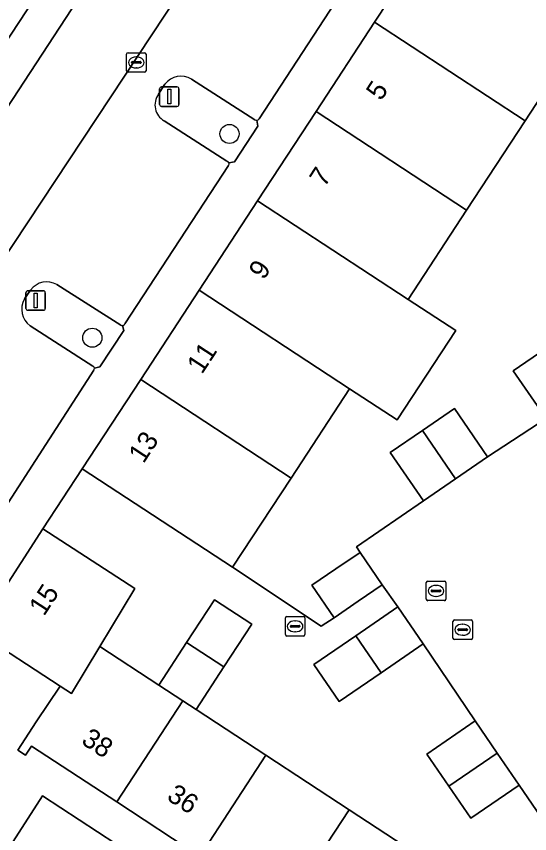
# Model space of a CAD drawing. Extents: x 159279 to 160377, y 384531 to 385888.
# Drawn here: x 159772.31 to 159798.6, y 385185.07 to 385226.93 of the extents above; entities that cross this region are included whole.
import ezdxf

# ---------------------------------------------------------------- set-up
doc = ezdxf.new("R2010")
doc.units = 0
for name, color, linetype in [('IMGEO_Boom', 7, 'Continuous'), ('IMGEO_Erf', 7, 'Continuous'), ('IMGEO_Groenvoorziening', 7, 'Continuous'), ('IMGEO_Kolk', 7, 'Continuous'), ('IMGEO_Lichtmast', 7, 'Continuous'), ('IMGEO_Pand', 7, 'Continuous'), ('IMGEO_Pand_nummerreeks', 7, 'Continuous'), ('IMGEO_Parkeervlak_open', 7, 'Continuous'), ('IMGEO_Rijbaan_lokaal_open', 7, 'Continuous'), ('IMGEO_Voetpad_open', 7, 'Continuous')]:
    doc.layers.add(name, color=color, linetype=linetype)

msp = doc.modelspace()

# ---------------------------------------------------------------- linework, layer by layer
at = {"layer": 'IMGEO_Boom'}
for centre in [(159783.226, 385220.912), (159776.198, 385210.471)]:
    msp.add_circle(centre, 0.489, dxfattribs=at)
at = {"layer": 'IMGEO_Erf'}
for points in [[(159801.36, 385226.156), (159798.364, 385221.582), (159795.368, 385217.008), (159792.372, 385212.434), (159794.81, 385210.837), (159791.814, 385206.263), (159789.376, 385207.86), (159786.38, 385203.286), (159783.384, 385198.712), (159787.911, 385195.693), (159788.582, 385196.132), (159787.434, 385197.799), (159788.671, 385198.634), (159789.921, 385199.477), (159789.73, 385199.761), (159793.154, 385202.111), (159791.457, 385204.585), (159793.104, 385205.714), (159794.75, 385206.843), (159796.447, 385204.369), (159799.451, 385206.328), (159797.757, 385208.781), (159799.419, 385209.923)], [(159800.24, 385184.361), (159798.053, 385187.554), (159795.578, 385185.859), (159794.453, 385187.502), (159793.327, 385189.145), (159795.802, 385190.84), (159793.147, 385194.794), (159790.993, 385193.31), (159788.848, 385191.833), (159787.537, 385193.73), (159789.691, 385195.208), (159791.844, 385196.686), (159791.039, 385197.82), (159789.811, 385196.976), (159788.582, 385196.132), (159787.911, 385195.693), (159783.384, 385198.712), (159775.679, 385203.758), (159773.671, 385200.678), (159778.368, 385197.628), (159776.579, 385194.655), (159779.607, 385192.673), (159781.03, 385194.856), (159782.455, 385197.041), (159784.368, 385195.793), (159782.942, 385193.608), (159781.516, 385191.423), (159785.092, 385189.082), (159789.348, 385186.296), (159793.605, 385183.51)]]:
    msp.add_lwpolyline(points, dxfattribs=at)
at = {"layer": 'IMGEO_Groenvoorziening'}
for points in [[(159784.523, 385221.63), (159781.276, 385223.718)], [(159779.917, 385223.454), (159779.583, 385222.94)], [(159783.188, 385219.438), (159783.475, 385219.485), (159784.676, 385221.306), (159784.627, 385221.612)], [(159779.876, 385221.581), (159783.096, 385219.521)], [(159773.038, 385212.909), (159772.73, 385212.458)], [(159777.654, 385211.121), (159774.388, 385213.191)], [(159773.013, 385211.085), (159776.225, 385209.015)], [(159776.302, 385208.907), (159776.581, 385208.981), (159777.81, 385210.842)], [(159777.81, 385210.842), (159777.752, 385211.104)]]:
    msp.add_lwpolyline(points, dxfattribs=at)
for centre, radius, start, end in [((159780.739, 385222.851), 1.02, 58.2397, 143.7471), ((159780.343, 385222.393), 0.937, 144.2561, 240.0773), ((159784.605, 385221.792), 0.182, 243.3102, 277.0512), ((159783.048, 385219.375), 0.153, 24.0962, 71.7919), ((159773.867, 385212.311), 1.023, 59.397, 144.2006), ((159773.61, 385211.924), 1.03, 148.7405, 234.5527), ((159777.727, 385211.253), 0.151, 240.9408, 279.3769), ((159776.189, 385208.908), 0.113, 359.4922, 71.4827)]:
    msp.add_arc(centre, radius, start, end, dxfattribs=at)
at = {"layer": 'IMGEO_Kolk'}
for p, q in [((159777.951, 385224.147), (159777.951, 385224.999)), ((159778.026, 385225.073), (159778.878, 385225.073)), ((159778.952, 385224.999), (159778.952, 385224.147)), ((159778.21, 385224.567), (159778.21, 385224.579)), ((159778.253, 385224.616), (159778.651, 385224.616)), ((159778.439, 385224.853), (159778.464, 385224.853)), ((159778.694, 385224.579), (159778.694, 385224.567)), ((159778.648, 385224.53), (159778.25, 385224.53)), ((159778.462, 385224.293), (159778.437, 385224.293)), ((159778.878, 385224.073), (159778.026, 385224.073)), ((159793.302, 385197.077), (159793.302, 385197.929)), ((159793.377, 385198.003), (159794.229, 385198.003)), ((159793.79, 385197.783), (159793.815, 385197.783)), ((159794.303, 385197.929), (159794.303, 385197.077)), ((159793.561, 385197.497), (159793.561, 385197.509)), ((159793.999, 385197.46), (159793.601, 385197.46)), ((159793.604, 385197.546), (159794.002, 385197.546)), ((159794.045, 385197.509), (159794.045, 385197.497)), ((159794.229, 385197.003), (159793.377, 385197.003)), ((159793.813, 385197.223), (159793.788, 385197.223)), ((159786.086, 385195.263), (159786.086, 385196.115)), ((159786.161, 385196.189), (159787.013, 385196.189)), ((159787.087, 385196.115), (159787.087, 385195.263)), ((159786.345, 385195.683), (159786.345, 385195.695)), ((159786.388, 385195.732), (159786.786, 385195.732)), ((159786.574, 385195.969), (159786.599, 385195.969)), ((159786.829, 385195.695), (159786.829, 385195.683)), ((159794.667, 385195.088), (159794.667, 385195.94)), ((159794.742, 385196.014), (159795.594, 385196.014)), ((159795.155, 385195.794), (159795.18, 385195.794)), ((159795.668, 385195.94), (159795.668, 385195.088)), ((159786.783, 385195.646), (159786.385, 385195.646)), ((159786.597, 385195.409), (159786.572, 385195.409)), ((159794.926, 385195.508), (159794.926, 385195.52)), ((159795.364, 385195.471), (159794.966, 385195.471)), ((159794.969, 385195.557), (159795.367, 385195.557)), ((159795.41, 385195.52), (159795.41, 385195.508)), ((159787.013, 385195.189), (159786.161, 385195.189)), ((159795.594, 385195.014), (159794.742, 385195.014)), ((159795.178, 385195.234), (159795.153, 385195.234))]:
    msp.add_line(p, q, dxfattribs=at)
for points in [[(159777.951, 385224.147), (159777.951, 385224.999)], [(159778.026, 385225.073), (159778.878, 385225.073)], [(159778.952, 385224.999), (159778.952, 385224.147)], [(159778.878, 385224.073), (159778.026, 385224.073)], [(159793.302, 385197.077), (159793.302, 385197.929)], [(159793.377, 385198.003), (159794.229, 385198.003)], [(159794.303, 385197.929), (159794.303, 385197.077)], [(159794.229, 385197.003), (159793.377, 385197.003)], [(159786.086, 385195.263), (159786.086, 385196.115)], [(159786.161, 385196.189), (159787.013, 385196.189)], [(159787.087, 385196.115), (159787.087, 385195.263)], [(159794.667, 385195.088), (159794.667, 385195.94)], [(159794.742, 385196.014), (159795.594, 385196.014)], [(159795.668, 385195.94), (159795.668, 385195.088)], [(159787.013, 385195.189), (159786.161, 385195.189)], [(159795.594, 385195.014), (159794.742, 385195.014)]]:
    msp.add_lwpolyline(points, dxfattribs=at)
for centre, radius, start, end in [((159778.028, 385224.997), 0.0765, 91.552, 178.448), ((159778.028, 385224.997), 0.0765, 91.552, 178.448), ((159778.876, 385224.997), 0.0765, 1.552, 88.448), ((159778.876, 385224.997), 0.0765, 1.552, 88.448), ((159778.25, 385224.576), 0.0403, 85.8775, 175.7526), ((159778.247, 385224.566), 0.0366, 178.938, 274.7102), ((159778.651, 385224.573), 0.043, 264.8664, 352.4533), ((159778.655, 385224.578), 0.0386, 1.7309, 96.639), ((159778.028, 385224.149), 0.0765, 181.552, 268.448), ((159778.028, 385224.149), 0.0765, 181.552, 268.448), ((159778.876, 385224.149), 0.0765, 271.552, 358.448), ((159778.876, 385224.149), 0.0765, 271.552, 358.448), ((159793.379, 385197.927), 0.0765, 91.552, 178.448), ((159793.379, 385197.927), 0.0765, 91.552, 178.448), ((159794.227, 385197.927), 0.0765, 1.552, 88.448), ((159794.227, 385197.927), 0.0765, 1.552, 88.448), ((159793.601, 385197.506), 0.0403, 85.8775, 175.7526), ((159793.598, 385197.496), 0.0366, 178.938, 274.7102), ((159794.002, 385197.503), 0.043, 264.8664, 352.4533), ((159794.006, 385197.508), 0.0386, 1.7309, 96.639), ((159793.379, 385197.079), 0.0765, 181.552, 268.448), ((159793.379, 385197.079), 0.0765, 181.552, 268.448), ((159794.227, 385197.079), 0.0765, 271.552, 358.448), ((159794.227, 385197.079), 0.0765, 271.552, 358.448), ((159786.163, 385196.113), 0.0765, 91.552, 178.448), ((159786.163, 385196.113), 0.0765, 91.552, 178.448), ((159787.011, 385196.113), 0.0765, 1.552, 88.448), ((159787.011, 385196.113), 0.0765, 1.552, 88.448), ((159786.385, 385195.692), 0.0403, 85.8775, 175.7526), ((159786.382, 385195.682), 0.0366, 178.938, 274.7102), ((159786.786, 385195.689), 0.043, 264.8664, 352.4533), ((159786.79, 385195.694), 0.0386, 1.7309, 96.639), ((159794.744, 385195.938), 0.0765, 91.552, 178.448), ((159794.744, 385195.938), 0.0765, 91.552, 178.448), ((159795.592, 385195.938), 0.0765, 1.552, 88.448), ((159795.592, 385195.938), 0.0765, 1.552, 88.448), ((159786.163, 385195.265), 0.0765, 181.552, 268.448), ((159786.163, 385195.265), 0.0765, 181.552, 268.448), ((159787.011, 385195.265), 0.0765, 271.552, 358.448), ((159787.011, 385195.265), 0.0765, 271.552, 358.448), ((159794.966, 385195.517), 0.0403, 85.8775, 175.7526), ((159794.963, 385195.507), 0.0366, 178.938, 274.7102), ((159795.367, 385195.514), 0.043, 264.8664, 352.4533), ((159795.371, 385195.519), 0.0386, 1.7309, 96.639), ((159794.744, 385195.09), 0.0765, 181.552, 268.448), ((159794.744, 385195.09), 0.0765, 181.552, 268.448), ((159795.592, 385195.09), 0.0765, 271.552, 358.448), ((159795.592, 385195.09), 0.0765, 271.552, 358.448)]:
    msp.add_arc(centre, radius, start, end, dxfattribs=at)
for centre, major_axis, ratio, start_param, end_param in [((159778.438, 385224.573), (-0.387, 0.002), 0.722429, 4.712389, 7.853982), ((159778.463, 385224.573), (-0.39, 0.002), 0.717154, 1.570796, 4.712389), ((159793.789, 385197.503), (-0.387, 0.002), 0.722429, 4.712389, 7.853982), ((159793.814, 385197.503), (-0.39, 0.002), 0.717154, 1.570796, 4.712389), ((159786.573, 385195.689), (-0.387, 0.002), 0.722429, 4.712389, 7.853982), ((159786.598, 385195.689), (-0.39, 0.002), 0.717154, 1.570796, 4.712389), ((159795.154, 385195.514), (-0.387, 0.002), 0.722429, 4.712389, 7.853982), ((159795.179, 385195.514), (-0.39, 0.002), 0.717154, 1.570796, 4.712389)]:
    msp.add_ellipse(centre, major_axis=major_axis, ratio=ratio, start_param=start_param, end_param=end_param, dxfattribs=at)
at = {"layer": 'IMGEO_Lichtmast'}
for p, q in [((159779.744, 385223.323), (159780.534, 385223.323)), ((159780.534, 385223.323), (159779.744, 385223.323)), ((159779.644, 385222.423), (159779.644, 385223.223)), ((159779.644, 385223.223), (159779.644, 385222.423)), ((159780.634, 385223.223), (159780.634, 385222.423)), ((159780.634, 385222.423), (159780.634, 385223.223)), ((159780.534, 385222.323), (159779.744, 385222.323)), ((159779.744, 385222.323), (159780.534, 385222.323)), ((159772.901, 385212.877), (159773.691, 385212.877)), ((159773.691, 385212.877), (159772.901, 385212.877)), ((159772.801, 385211.977), (159772.801, 385212.777)), ((159772.801, 385212.777), (159772.801, 385211.977)), ((159773.791, 385212.777), (159773.791, 385211.977)), ((159773.791, 385211.977), (159773.791, 385212.777)), ((159773.691, 385211.877), (159772.901, 385211.877)), ((159772.901, 385211.877), (159773.691, 385211.877))]:
    msp.add_line(p, q, dxfattribs=at)
for points in [[(159780.064, 385223.198), (159780.214, 385223.198), (159780.214, 385222.448), (159780.064, 385222.448), (159780.064, 385223.198)], [(159773.221, 385212.752), (159773.371, 385212.752), (159773.371, 385212.002), (159773.221, 385212.002), (159773.221, 385212.752)]]:
    msp.add_lwpolyline(points, dxfattribs=at)
for centre, start, end in [((159779.744, 385223.223), 90, 180), ((159779.744, 385223.223), 90, 180), ((159780.534, 385223.223), 0, 90), ((159780.534, 385223.223), 360, 90), ((159779.744, 385222.423), 180, 270), ((159779.744, 385222.423), 180, 270), ((159780.534, 385222.423), 270, 0), ((159780.534, 385222.423), 270, 0), ((159772.901, 385212.777), 90, 180), ((159772.901, 385212.777), 90, 180), ((159773.691, 385212.777), 0, 90), ((159773.691, 385212.777), 360, 90), ((159772.901, 385211.977), 180, 270), ((159772.901, 385211.977), 180, 270), ((159773.691, 385211.977), 270, 0), ((159773.691, 385211.977), 270, 0)]:
    msp.add_arc(centre, 0.1, start, end, dxfattribs=at)
at = {"layer": 'IMGEO_Pand'}
for points in [[(159793.655, 385231.203), (159790.659, 385226.629), (159798.364, 385221.582), (159801.36, 385226.156)], [(159790.659, 385226.629), (159787.663, 385222.055), (159795.368, 385217.008), (159798.364, 385221.582)], [(159787.663, 385222.055), (159786.167, 385219.77), (159784.667, 385217.481), (159792.372, 385212.434), (159795.368, 385217.008)], [(159784.667, 385217.481), (159781.671, 385212.907), (159789.376, 385207.86), (159791.814, 385206.263), (159794.81, 385210.837), (159792.372, 385212.434)], [(159781.671, 385212.907), (159778.675, 385208.333), (159786.38, 385203.286), (159789.376, 385207.86)], [(159799.419, 385209.923), (159797.757, 385208.781), (159799.451, 385206.328), (159801.102, 385207.453)], [(159786.38, 385203.286), (159778.675, 385208.333), (159775.679, 385203.758), (159783.384, 385198.712)], [(159793.104, 385205.714), (159794.801, 385203.24), (159796.447, 385204.369), (159794.75, 385206.843)], [(159793.104, 385205.714), (159791.457, 385204.585), (159793.154, 385202.111), (159794.801, 385203.24)], [(159778.368, 385197.628), (159773.671, 385200.678), (159770.309, 385195.501), (159770.253, 385195.415), (159774.547, 385192.623), (159775.129, 385192.245), (159776.579, 385194.655)], [(159789.921, 385199.477), (159788.671, 385198.634), (159787.434, 385197.799), (159788.582, 385196.132), (159789.811, 385196.976), (159791.039, 385197.82)], [(159784.368, 385195.793), (159782.455, 385197.041), (159781.03, 385194.856), (159782.942, 385193.608)], [(159793.147, 385194.794), (159791.844, 385196.686), (159789.691, 385195.208), (159790.993, 385193.31)], [(159782.942, 385193.608), (159781.03, 385194.856), (159779.607, 385192.673), (159780.835, 385191.869), (159781.516, 385191.423)], [(159789.691, 385195.208), (159787.537, 385193.73), (159788.848, 385191.833), (159790.993, 385193.31)], [(159780.835, 385191.869), (159779.607, 385192.673), (159776.579, 385194.655), (159775.129, 385192.245), (159774.547, 385192.623), (159773.324, 385190.789), (159772.39, 385189.351), (159772.784, 385189.095), (159773.082, 385189.55), (159777.446, 385186.693)], [(159785.092, 385189.082), (159781.516, 385191.423), (159780.835, 385191.869), (159777.446, 385186.693), (159781.703, 385183.906)], [(159795.802, 385190.84), (159793.327, 385189.145), (159794.453, 385187.502), (159796.928, 385189.197)], [(159789.348, 385186.296), (159785.092, 385189.082), (159781.703, 385183.906), (159785.959, 385181.119)], [(159798.053, 385187.554), (159796.928, 385189.197), (159794.453, 385187.502), (159795.578, 385185.859)], [(159793.605, 385183.51), (159789.348, 385186.296), (159785.959, 385181.119), (159790.216, 385178.333)]]:
    msp.add_lwpolyline(points, close=True, dxfattribs=at)
at = {"layer": 'IMGEO_Parkeervlak_open'}
for points in [[(159758.088, 385201.287), (159780.316, 385235.239)], [(159784.883, 385234.53), (159764.393, 385203.556)], [(159777.173, 385233.86), (159758.217, 385205.007)], [(159784.743, 385221.687), (159790.016, 385229.771)], [(159781.276, 385223.718), (159784.523, 385221.63)], [(159779.583, 385222.94), (159779.917, 385223.454)], [(159783.096, 385219.521), (159779.876, 385221.581)], [(159777.868, 385211.189), (159783.175, 385219.293)], [(159772.73, 385212.458), (159773.038, 385212.909)], [(159774.388, 385213.191), (159777.654, 385211.121)], [(159776.225, 385209.015), (159773.013, 385211.085)], [(159770.997, 385200.667), (159776.272, 385208.802)]]:
    msp.add_lwpolyline(points, dxfattribs=at)
for centre, radius, start, end in [((159780.739, 385222.851), 1.02, 58.2397, 143.7471), ((159780.343, 385222.393), 0.937, 144.2561, 240.0773), ((159784.605, 385221.792), 0.182, 243.3102, 277.0512), ((159784.573, 385221.823), 0.218, 284.4054, 321.3641), ((159783.048, 385219.375), 0.153, 24.0962, 71.7919), ((159783.049, 385219.377), 0.152, 326.268, 23.4857), ((159773.867, 385212.311), 1.023, 59.397, 144.2006), ((159773.61, 385211.924), 1.03, 148.7405, 234.5527), ((159777.727, 385211.258), 0.157, 296.0754, 333.9246), ((159777.727, 385211.253), 0.151, 240.9408, 279.3769), ((159777.722, 385211.285), 0.184, 279.2812, 293.6389), ((159776.189, 385208.908), 0.113, 359.4922, 71.4827), ((159776.165, 385208.889), 0.138, 320.7398, 7.3694)]:
    msp.add_arc(centre, radius, start, end, dxfattribs=at)
at = {"layer": 'IMGEO_Rijbaan_lokaal_open'}
for points in [[(159790.134, 385250.048), (159789.242, 385248.698), (159780.316, 385235.239), (159758.088, 385201.287), (159758.042, 385201.217), (159749.253, 385187.737), (159749.15, 385187.579), (159744.657, 385180.708), (159733.384, 385163.188), (159732.442, 385162.275), (159732.356, 385162.155), (159713.525, 385133.304)], [(159760.644, 385197.907), (159763.621, 385202.401), (159763.627, 385202.41), (159764.393, 385203.556), (159784.883, 385234.53)], [(159799.451, 385206.328), (159796.447, 385204.369), (159794.801, 385203.24), (159793.154, 385202.111), (159789.73, 385199.761), (159789.921, 385199.477), (159791.039, 385197.82), (159791.844, 385196.686), (159793.147, 385194.794), (159795.802, 385190.84), (159796.928, 385189.197), (159798.053, 385187.554), (159800.24, 385184.361), (159797.861, 385180.724), (159794.466, 385175.55), (159794.582, 385175.381), (159796.638, 385176.795), (159804.233, 385182.017)], [(159781.703, 385183.906), (159777.446, 385186.693), (159773.082, 385189.55), (159772.784, 385189.095), (159772.39, 385189.351), (159773.324, 385190.789), (159774.547, 385192.623), (159770.253, 385195.415), (159770.309, 385195.501), (159767.308, 385197.439), (159758.622, 385184.185)]]:
    msp.add_lwpolyline(points, dxfattribs=at)
msp.add_lwpolyline([(159768.901, 385179.653), (159773.645, 385187.014), (159789.618, 385176.554), (159791.998, 385174.986), (159787.304, 385167.611)], close=True, dxfattribs=at)
at = {"layer": 'IMGEO_Voetpad_open'}
for points in [[(159758.622, 385184.185), (159767.308, 385197.439), (159770.309, 385195.501), (159773.671, 385200.678), (159775.679, 385203.758), (159778.675, 385208.333), (159781.671, 385212.907), (159784.667, 385217.481), (159786.167, 385219.77), (159787.663, 385222.055), (159790.659, 385226.629), (159793.655, 385231.203), (159796.648, 385235.773)], [(159758.217, 385205.007), (159777.173, 385233.86)], [(159790.016, 385229.771), (159784.743, 385221.687)], [(159784.627, 385221.612), (159784.676, 385221.306), (159783.475, 385219.485), (159783.188, 385219.438)], [(159783.175, 385219.293), (159777.868, 385211.189)], [(159777.752, 385211.104), (159777.81, 385210.842), (159776.581, 385208.981), (159776.302, 385208.907)], [(159776.272, 385208.802), (159770.997, 385200.667)]]:
    msp.add_lwpolyline(points, dxfattribs=at)
msp.add_lwpolyline([(159768.901, 385179.653), (159787.304, 385167.611), (159791.998, 385174.986), (159789.618, 385176.554), (159773.645, 385187.014)], close=True, dxfattribs=at)
for centre, radius, start, end in [((159784.573, 385221.823), 0.218, 284.4054, 321.3641), ((159783.049, 385219.377), 0.152, 326.268, 23.4857), ((159777.727, 385211.258), 0.157, 296.0754, 333.9246), ((159777.722, 385211.285), 0.184, 279.2812, 293.6389), ((159776.165, 385208.889), 0.138, 320.7398, 7.3694)]:
    msp.add_arc(centre, radius, start, end, dxfattribs=at)

# ---------------------------------------------------------------- texts
at = {"layer": 'IMGEO_Pand_nummerreeks'}
for s, rotation, p in [('5', 56.7744, (159790.986, 385222.565)), ('7', 56.7744, (159788.09, 385218.143)), ('9', 56.7744, (159784.979, 385213.394)), ('11', 56.7744, (159781.813, 385208.561)), ('13', 56.7744, (159778.821, 385203.991)), ('15', 56.9978, (159773.724, 385196.17)), ('38', 326.7856, (159775.579, 385189.708)), ('36', 326.7856, (159779.957, 385186.842))]:
    msp.add_text(s, height=1, rotation=rotation, dxfattribs=at).set_placement(p)

doc.saveas('drawing.dxf')
